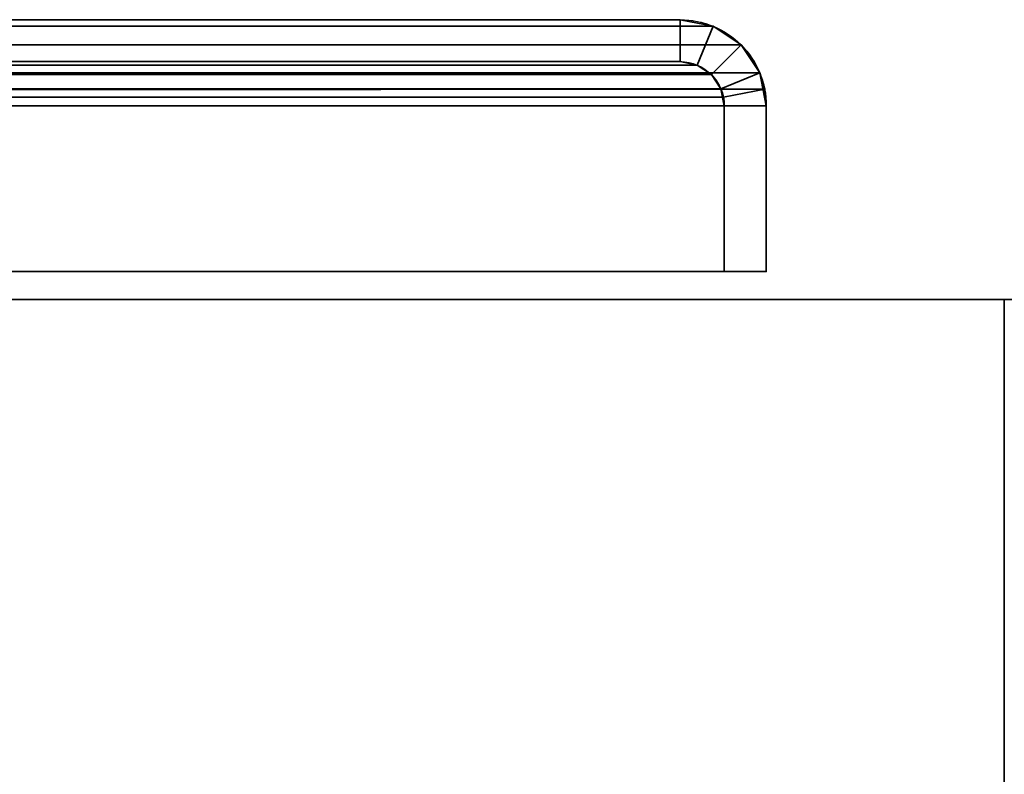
# Model space of a CAD drawing. Header units: millimetres. Extents: x -523 to 5173, y -130 to 66.
# Tile 1040 of 1056: x 337 to 373, y 23 to 50. Entities that reach past the tile are written whole.
import ezdxf

# ---------------------------------------------------------------- set-up
doc = ezdxf.new("R2010")
doc.units = ezdxf.units.MM
doc.layers.add('151', color=7, linetype='Continuous', true_color=0xffffff)

# ---------------------------------------------------------------- blocks, each defined once
blk = doc.blocks.new('UG_SURFACE_009')
at = {"layer": '151', "color": 252, "linetype": 'Continuous', "lineweight": 35}
for points in [[(-522.5, 40, 2207), (522.5, 40, 2207), (372.5, 40, 2057), (-372.5, 40, 2057)], [(522.5, -46, 2207), (522.5, 40, 2207), (-522.5, 40, 2207), (-522.5, -46, 2207)], [(-372.5, -46, 2057), (-372.5, 40, 2057), (372.5, 40, 2057), (372.5, -46, 2057)]]:
    blk.add_3dface(points, dxfattribs=at)
blk = doc.blocks.new('UG_SURFACE_057')
at = {"layer": '151', "color": 252, "linetype": 'Continuous', "lineweight": 35}
for points in [[(360.92, 50, 2045.92), (-360.92, 50, 2045.92), (-362.099, 49.766, 2047.099), (362.099, 49.766, 2047.099)], [(-333.08, 50, 2018.08), (-360.92, 50, 2045.92), (360.92, 50, 2045.92), (333.08, 50, 2018.08)], [(360.92, 48.5, 2045.92), (333.08, 48.5, 2018.08), (333.08, 50, 2018.08), (360.92, 50, 2045.92)], [(360.92, 50, 2045.92), (362.099, 49.766, 2047.099), (361.525, 48.38, 2046.525), (360.92, 48.5, 2045.92)], [(362.099, 49.766, 2047.099), (-362.099, 49.766, 2047.099), (-363.098, 49.098, 2048.098), (363.098, 49.098, 2048.098)], [(362.099, 49.766, 2047.099), (363.098, 49.098, 2048.098), (362.037, 48.037, 2047.037), (361.525, 48.38, 2046.525)], [(363.098, 49.098, 2048.098), (-363.098, 49.098, 2048.098), (-363.766, 48.099, 2048.766), (363.766, 48.099, 2048.766)], [(362.38, 47.525, 2047.38), (362.037, 48.037, 2047.037), (363.098, 49.098, 2048.098), (363.766, 48.099, 2048.766)], [(362.037, 48.037, 2047.037), (-362.037, 48.037, 2047.037), (-361.525, 48.38, 2046.525), (361.525, 48.38, 2046.525)], [(361.525, 48.38, 2046.525), (-361.525, 48.38, 2046.525), (-360.92, 48.5, 2045.92), (360.92, 48.5, 2045.92)], [(-333.08, 48.5, 2018.08), (333.08, 48.5, 2018.08), (360.92, 48.5, 2045.92), (-360.92, 48.5, 2045.92)], [(363.941, 47.521, 2048.941), (363.766, 48.099, 2048.766), (-363.766, 48.099, 2048.766), (-363.941, 47.521, 2048.941)], [(362.38, 47.525, 2047.38), (-362.38, 47.525, 2047.38), (-362.037, 48.037, 2047.037), (362.037, 48.037, 2047.037)], [(362.47, 47.228, 2047.47), (362.38, 47.525, 2047.38), (363.766, 48.099, 2048.766), (363.941, 47.521, 2048.941)], [(-364, 46.92, 2049), (364, 46.92, 2049), (363.941, 47.521, 2048.941)], [(-363.941, 47.521, 2048.941), (-364, 46.92, 2049), (363.941, 47.521, 2048.941)], [(-362.47, 47.228, 2047.47), (-362.38, 47.525, 2047.38), (362.38, 47.525, 2047.38), (362.47, 47.228, 2047.47)], [(362.5, 46.92, 2047.5), (362.47, 47.228, 2047.47), (363.941, 47.521, 2048.941), (364, 46.92, 2049)], [(362.5, 46.92, 2047.5), (-362.5, 46.92, 2047.5), (-362.47, 47.228, 2047.47)], [(362.47, 47.228, 2047.47), (362.5, 46.92, 2047.5), (-362.47, 47.228, 2047.47)], [(-364, 46.92, 2049), (-364, 41, 2049), (364, 41, 2049), (364, 46.92, 2049)], [(-362.5, 46.92, 2047.5), (362.5, 46.92, 2047.5), (362.5, 41, 2047.5), (-362.5, 41, 2047.5)], [(364, 46.92, 2049), (364, 41, 2049), (362.5, 41, 2047.5), (362.5, 46.92, 2047.5)], [(-362.5, 41, 2047.5), (362.5, 41, 2047.5), (364, 41, 2049), (-364, 41, 2049)]]:
    blk.add_3dface(points, dxfattribs=at)
blk = doc.blocks.new('UG_SURFACE_058')
at = {"layer": '151', "color": 252, "linetype": 'Continuous', "lineweight": 35}
for points in [[(333.08, 50, 2018.08), (360.92, 50, 2045.92), (360.92, 50, -8), (333.08, 50, -8)], [(333.08, 50, -8), (360.92, 50, -8), (360.92, 48.5, -8), (333.08, 48.5, -8)], [(360.92, 50, 2045.92), (333.08, 50, 2018.08), (333.08, 48.5, 2018.08), (360.92, 48.5, 2045.92)], [(362.099, 49.766, 2047.099), (362.099, 49.766, -8), (360.92, 50, -8), (360.92, 50, 2045.92)], [(360.92, 50, -8), (362.099, 49.766, -8), (361.525, 48.38, -8), (360.92, 48.5, -8)], [(360.92, 48.5, 2045.92), (361.525, 48.38, 2046.525), (362.099, 49.766, 2047.099), (360.92, 50, 2045.92)], [(362.099, 49.766, -8), (363.098, 49.098, -8), (362.037, 48.037, -8), (361.525, 48.38, -8)], [(361.525, 48.38, 2046.525), (362.037, 48.037, 2047.037), (363.098, 49.098, 2048.098), (362.099, 49.766, 2047.099)], [(363.098, 49.098, 2048.098), (363.098, 49.098, -8), (362.099, 49.766, -8), (362.099, 49.766, 2047.099)], [(362.38, 47.525, -8), (362.037, 48.037, -8), (363.098, 49.098, -8), (363.766, 48.099, -8)], [(363.766, 48.099, 2048.766), (363.098, 49.098, 2048.098), (362.037, 48.037, 2047.037), (362.38, 47.525, 2047.38)], [(363.766, 48.099, 2048.766), (363.766, 48.099, -8), (363.098, 49.098, -8), (363.098, 49.098, 2048.098)], [(333.08, 48.5, 2018.08), (333.08, 48.5, -8), (360.92, 48.5, -8), (360.92, 48.5, 2045.92)], [(360.92, 48.5, 2045.92), (360.92, 48.5, -8), (361.525, 48.38, -8), (361.525, 48.38, 2046.525)], [(361.525, 48.38, 2046.525), (361.525, 48.38, -8), (362.037, 48.037, -8), (362.037, 48.037, 2047.037)], [(362.037, 48.037, 2047.037), (362.037, 48.037, -8), (362.38, 47.525, -8), (362.38, 47.525, 2047.38)], [(362.5, 46.92, -8), (362.38, 47.525, -8), (363.766, 48.099, -8), (364, 46.92, -8)], [(363.941, 47.521, 2048.941), (363.766, 48.099, 2048.766), (362.38, 47.525, 2047.38), (362.47, 47.228, 2047.47)], [(364, 46.92, -8), (363.766, 48.099, -8), (363.766, 48.099, 2048.766)], [(363.766, 48.099, 2048.766), (363.941, 47.521, 2048.941), (364, 46.92, -8)], [(362.5, 46.92, -8), (362.47, 47.228, 2047.47), (362.38, 47.525, 2047.38)], [(362.38, 47.525, 2047.38), (362.38, 47.525, -8), (362.5, 46.92, -8)], [(364, 46.92, 2049), (363.941, 47.521, 2048.941), (362.47, 47.228, 2047.47), (362.5, 46.92, 2047.5)], [(363.941, 47.521, 2048.941), (364, 46.92, 2049), (364, 46.92, -8)], [(362.5, 46.92, -8), (362.5, 46.92, 2047.5), (362.47, 47.228, 2047.47)], [(362.5, 46.92, 2047.5), (362.5, 46.92, -8), (362.5, 41, -8), (362.5, 41, 2047.5)], [(364, 46.92, -8), (364, 41, -8), (362.5, 41, -8), (362.5, 46.92, -8)], [(362.5, 46.92, 2047.5), (362.5, 41, 2047.5), (364, 41, 2049), (364, 46.92, 2049)], [(364, 46.92, 2049), (364, 41, 2049), (364, 41, -8), (364, 46.92, -8)], [(362.5, 41, 2047.5), (362.5, 41, -8), (364, 41, -8), (364, 41, 2049)]]:
    blk.add_3dface(points, dxfattribs=at)
blk = doc.blocks.new('UG_SURFACE_068')
at = {"layer": '151', "color": 252, "linetype": 'Continuous', "lineweight": 35}
for points in [[(360.92, 50, 2045.92), (-360.92, 50, 2045.92), (-362.099, 49.766, 2047.099), (362.099, 49.766, 2047.099)], [(-333.08, 50, 2018.08), (-360.92, 50, 2045.92), (360.92, 50, 2045.92), (333.08, 50, 2018.08)], [(360.92, 48.5, 2045.92), (333.08, 48.5, 2018.08), (333.08, 50, 2018.08), (360.92, 50, 2045.92)], [(360.92, 50, 2045.92), (362.099, 49.766, 2047.099), (361.525, 48.38, 2046.525), (360.92, 48.5, 2045.92)], [(362.099, 49.766, 2047.099), (-362.099, 49.766, 2047.099), (-363.098, 49.098, 2048.098), (363.098, 49.098, 2048.098)], [(362.099, 49.766, 2047.099), (363.098, 49.098, 2048.098), (362.037, 48.037, 2047.037), (361.525, 48.38, 2046.525)], [(363.098, 49.098, 2048.098), (-363.098, 49.098, 2048.098), (-363.766, 48.099, 2048.766), (363.766, 48.099, 2048.766)], [(362.38, 47.525, 2047.38), (362.037, 48.037, 2047.037), (363.098, 49.098, 2048.098), (363.766, 48.099, 2048.766)], [(362.037, 48.037, 2047.037), (-362.037, 48.037, 2047.037), (-361.525, 48.38, 2046.525), (361.525, 48.38, 2046.525)], [(361.525, 48.38, 2046.525), (-361.525, 48.38, 2046.525), (-360.92, 48.5, 2045.92), (360.92, 48.5, 2045.92)], [(-333.08, 48.5, 2018.08), (333.08, 48.5, 2018.08), (360.92, 48.5, 2045.92), (-360.92, 48.5, 2045.92)], [(363.941, 47.521, 2048.941), (363.766, 48.099, 2048.766), (-363.766, 48.099, 2048.766), (-363.941, 47.521, 2048.941)], [(362.38, 47.525, 2047.38), (-362.38, 47.525, 2047.38), (-362.037, 48.037, 2047.037), (362.037, 48.037, 2047.037)], [(362.47, 47.228, 2047.47), (362.38, 47.525, 2047.38), (363.766, 48.099, 2048.766), (363.941, 47.521, 2048.941)], [(-364, 46.92, 2049), (364, 46.92, 2049), (363.941, 47.521, 2048.941)], [(-363.941, 47.521, 2048.941), (-364, 46.92, 2049), (363.941, 47.521, 2048.941)], [(-362.47, 47.228, 2047.47), (-362.38, 47.525, 2047.38), (362.38, 47.525, 2047.38), (362.47, 47.228, 2047.47)], [(362.5, 46.92, 2047.5), (362.47, 47.228, 2047.47), (363.941, 47.521, 2048.941), (364, 46.92, 2049)], [(362.5, 46.92, 2047.5), (-362.5, 46.92, 2047.5), (-362.47, 47.228, 2047.47)], [(362.47, 47.228, 2047.47), (362.5, 46.92, 2047.5), (-362.47, 47.228, 2047.47)], [(-364, 46.92, 2049), (-364, 41, 2049), (364, 41, 2049), (364, 46.92, 2049)], [(-362.5, 46.92, 2047.5), (362.5, 46.92, 2047.5), (362.5, 41, 2047.5), (-362.5, 41, 2047.5)], [(364, 46.92, 2049), (364, 41, 2049), (362.5, 41, 2047.5), (362.5, 46.92, 2047.5)], [(-362.5, 41, 2047.5), (362.5, 41, 2047.5), (364, 41, 2049), (-364, 41, 2049)]]:
    blk.add_3dface(points, dxfattribs=at)
blk = doc.blocks.new('UG_SURFACE_072')
at = {"layer": '151', "color": 252, "linetype": 'Continuous', "lineweight": 35}
for points in [[(333.08, 50, 2018.08), (360.92, 50, 2045.92), (360.92, 50, -8), (333.08, 50, -8)], [(360.92, 50, 2045.92), (333.08, 50, 2018.08), (333.08, 48.5, 2018.08), (360.92, 48.5, 2045.92)], [(333.08, 50, -8), (360.92, 50, -8), (360.92, 48.5, -8), (333.08, 48.5, -8)], [(362.099, 49.766, 2047.099), (362.099, 49.766, -8), (360.92, 50, -8), (360.92, 50, 2045.92)], [(360.92, 48.5, 2045.92), (361.525, 48.38, 2046.525), (362.099, 49.766, 2047.099), (360.92, 50, 2045.92)], [(360.92, 50, -8), (362.099, 49.766, -8), (361.525, 48.38, -8), (360.92, 48.5, -8)], [(361.525, 48.38, 2046.525), (362.037, 48.037, 2047.037), (363.098, 49.098, 2048.098), (362.099, 49.766, 2047.099)], [(362.099, 49.766, -8), (363.098, 49.098, -8), (362.037, 48.037, -8), (361.525, 48.38, -8)], [(363.098, 49.098, 2048.098), (363.098, 49.098, -8), (362.099, 49.766, -8), (362.099, 49.766, 2047.099)], [(363.766, 48.099, 2048.766), (363.098, 49.098, 2048.098), (362.037, 48.037, 2047.037), (362.38, 47.525, 2047.38)], [(362.38, 47.525, -8), (362.037, 48.037, -8), (363.098, 49.098, -8), (363.766, 48.099, -8)], [(363.766, 48.099, 2048.766), (363.766, 48.099, -8), (363.098, 49.098, -8), (363.098, 49.098, 2048.098)], [(333.08, 48.5, 2018.08), (333.08, 48.5, -8), (360.92, 48.5, -8), (360.92, 48.5, 2045.92)], [(360.92, 48.5, 2045.92), (360.92, 48.5, -8), (361.525, 48.38, -8), (361.525, 48.38, 2046.525)], [(361.525, 48.38, 2046.525), (361.525, 48.38, -8), (362.037, 48.037, -8), (362.037, 48.037, 2047.037)], [(362.037, 48.037, 2047.037), (362.037, 48.037, -8), (362.38, 47.525, -8), (362.38, 47.525, 2047.38)], [(363.941, 47.521, 2048.941), (363.766, 48.099, 2048.766), (362.38, 47.525, 2047.38), (362.47, 47.228, 2047.47)], [(362.5, 46.92, -8), (362.38, 47.525, -8), (363.766, 48.099, -8), (364, 46.92, -8)], [(364, 46.92, -8), (363.766, 48.099, -8), (363.766, 48.099, 2048.766)], [(363.766, 48.099, 2048.766), (363.941, 47.521, 2048.941), (364, 46.92, -8)], [(362.5, 46.92, -8), (362.47, 47.228, 2047.47), (362.38, 47.525, 2047.38)], [(362.38, 47.525, 2047.38), (362.38, 47.525, -8), (362.5, 46.92, -8)], [(364, 46.92, 2049), (363.941, 47.521, 2048.941), (362.47, 47.228, 2047.47), (362.5, 46.92, 2047.5)], [(363.941, 47.521, 2048.941), (364, 46.92, 2049), (364, 46.92, -8)], [(362.5, 46.92, -8), (362.5, 46.92, 2047.5), (362.47, 47.228, 2047.47)], [(362.5, 46.92, 2047.5), (362.5, 46.92, -8), (362.5, 41, -8), (362.5, 41, 2047.5)], [(362.5, 46.92, 2047.5), (362.5, 41, 2047.5), (364, 41, 2049), (364, 46.92, 2049)], [(364, 46.92, -8), (364, 41, -8), (362.5, 41, -8), (362.5, 46.92, -8)], [(364, 46.92, 2049), (364, 41, 2049), (364, 41, -8), (364, 46.92, -8)], [(362.5, 41, 2047.5), (362.5, 41, -8), (364, 41, -8), (364, 41, 2049)]]:
    blk.add_3dface(points, dxfattribs=at)

msp = doc.modelspace()

# ---------------------------------------------------------------- linework, layer by layer
at = {"layer": '151', "color": 253, "linetype": 'Continuous', "lineweight": -3}
for p, q in [((360.92, 50, 2045.92), (-360.92, 50, 2045.92)), ((360.92, 50, 2045.92), (-360.92, 50, 2045.92)), ((333.08, 50, 2018.08), (360.92, 50, 2045.92)), ((333.08, 50, 2018.08), (360.92, 50, 2045.92)), ((333.08, 50, -8), (360.92, 50, -8)), ((333.08, 50, 2018.08), (360.92, 50, 2045.92)), ((333.08, 50, -8), (360.92, 50, -8)), ((333.08, 50, 2018.08), (360.92, 50, 2045.92)), ((360.92, 50, -8), (360.92, 50, 2045.92)), ((360.92, 50, -8), (360.92, 50, 2045.92)), ((360.92, 48.5, 2045.92), (-360.92, 48.5, 2045.92)), ((360.92, 48.5, 2045.92), (-360.92, 48.5, 2045.92)), ((333.08, 48.5, -8), (360.92, 48.5, -8)), ((333.08, 48.5, 2018.08), (360.92, 48.5, 2045.92)), ((333.08, 48.5, 2018.08), (360.92, 48.5, 2045.92)), ((333.08, 48.5, -8), (360.92, 48.5, -8)), ((333.08, 48.5, 2018.08), (360.92, 48.5, 2045.92)), ((333.08, 48.5, 2018.08), (360.92, 48.5, 2045.92)), ((360.92, 48.5, -8), (360.92, 48.5, 2045.92)), ((360.92, 48.5, -8), (360.92, 48.5, 2045.92)), ((364, 46.92, 2049), (-364, 46.92, 2049)), ((364, 46.92, 2049), (-364, 46.92, 2049)), ((362.5, 46.92, 2047.5), (-362.5, 46.92, 2047.5)), ((362.5, 46.92, 2047.5), (-362.5, 46.92, 2047.5)), ((362.5, 46.92, 2047.5), (362.5, 41, 2047.5)), ((362.5, 46.92, -8), (362.5, 46.92, 2047.5)), ((362.5, 46.92, -8), (362.5, 41, -8)), ((362.5, 46.92, 2047.5), (362.5, 41, 2047.5)), ((362.5, 46.92, 2047.5), (362.5, 41, 2047.5)), ((362.5, 46.92, -8), (362.5, 46.92, 2047.5)), ((362.5, 46.92, -8), (362.5, 41, -8)), ((362.5, 46.92, 2047.5), (362.5, 41, 2047.5)), ((364, 46.92, -8), (364, 41, -8)), ((364, 46.92, 2049), (364, 41, 2049)), ((364, 46.92, 2049), (364, 41, 2049)), ((364, 46.92, -8), (364, 46.92, 2049)), ((364, 46.92, -8), (364, 46.92, 2049)), ((364, 46.92, 2049), (364, 41, 2049)), ((364, 46.92, 2049), (364, 41, 2049)), ((364, 46.92, -8), (364, 41, -8)), ((364, 41, 2049), (-364, 41, 2049)), ((364, 41, 2049), (-364, 41, 2049)), ((362.5, 41, 2047.5), (-362.5, 41, 2047.5)), ((362.5, 41, 2047.5), (-362.5, 41, 2047.5)), ((362.5, 41, -8), (362.5, 41, 2047.5)), ((362.5, 41, -8), (364, 41, -8)), ((362.5, 41, 2047.5), (364, 41, 2049)), ((362.5, 41, 2047.5), (364, 41, 2049)), ((362.5, 41, 2047.5), (364, 41, 2049)), ((362.5, 41, -8), (364, 41, -8)), ((362.5, 41, -8), (362.5, 41, 2047.5)), ((362.5, 41, 2047.5), (364, 41, 2049)), ((364, 41, -8), (364, 41, 2049)), ((364, 41, -8), (364, 41, 2049)), ((-522.5, 40, 2207), (522.5, 40, 2207)), ((372.5, 40, 2057), (-372.5, 40, 2057))]:
    msp.add_line(p, q, dxfattribs=at)
at = {"layer": '151', "color": 253, "linetype": 'Continuous', "lineweight": -3, "extrusion": (0, 0, -1)}
for radius in [3.08, 3.08, 1.58, 1.58]:
    msp.add_arc((-360.92, 46.92, 8), radius, 90, 180, dxfattribs=at)
at = {"layer": '151', "color": 253, "linetype": 'Continuous', "lineweight": -3, "extrusion": (0.707107, 6.12323e-17, -0.707107)}
for major_axis, start_param, end_param in [((3.08, 0, 3.08), 4.712389, 6.283185), ((-3.08, 0, -3.08), 1.570796, 3.141593), ((3.08, 0, 3.08), 4.712389, 6.283185), ((-3.08, 0, -3.08), 1.570796, 3.141593), ((-1.58, 0, -1.58), 1.570796, 3.141593), ((1.58, 0, 1.58), 4.712389, 6.283185), ((-1.58, 0, -1.58), 1.570796, 3.141593), ((1.58, 0, 1.58), 4.712389, 6.283185)]:
    msp.add_ellipse((360.92, 46.92, 2045.92), major_axis=major_axis, ratio=0.707107, start_param=start_param, end_param=end_param, dxfattribs=at)

# ---------------------------------------------------------------- block references
at = {"layer": '151', "color": 253, "linetype": 'Continuous', "lineweight": -3}
for name in ['UG_SURFACE_057', 'UG_SURFACE_068', 'UG_SURFACE_058', 'UG_SURFACE_072', 'UG_SURFACE_009']:
    msp.add_blockref(name, (0, 0), dxfattribs=at)

doc.saveas('drawing.dxf')
